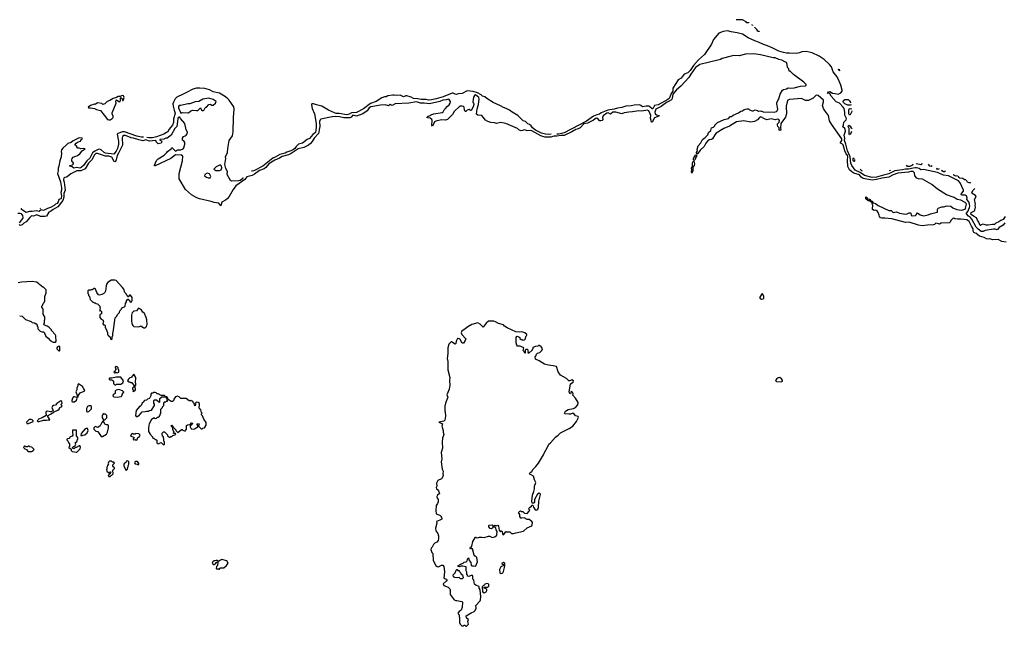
# Model space of a CAD drawing. Extents: x 1966327 to 2147849, y 395140 to 552178.
# Tile 266 of 316: x 2069745 to 2086296, y 541982 to 552178. Entities that reach past the tile are written whole.
import ezdxf

# ---------------------------------------------------------------- set-up
doc = ezdxf.new("R2010")
doc.units = 0

msp = doc.modelspace()

# ---------------------------------------------------------------- linework, layer by layer
at = {"layer": '0CON20XD'}
for points in [[(2081995, 552139), (2081995, 552124), (2081968, 552125), (2081954, 552144), (2081894, 552174), (2081792, 552175), (2081789, 552178)], [(2083419, 551301), (2083389, 551385), (2083357, 551427), (2083265, 551506), (2083181, 551565), (2083065, 551622), (2082965, 551644), (2082895, 551635), (2082855, 551620), (2082795, 551609), (2082685, 551618), (2082635, 551616), (2082584, 551624), (2082505, 551649), (2082392, 551705), (2082315, 551739), (2082249, 551759), (2082165, 551802), (2082101, 551821), (2081991, 551875), (2081895, 551935), (2081805, 551959), (2081705, 551973), (2081645, 551991), (2081569, 551981), (2081495, 551949), (2081406, 551845), (2081371, 551765), (2081256, 551594), (2081158, 551505), (2081071, 551409), (2081015, 551325), (2080975, 551287), (2080915, 551264), (2080864, 551196), (2080813, 551165), (2080777, 551105), (2080725, 551025), (2080722, 550975), (2080694, 550935), (2080674, 550876), (2080660, 550855), (2080641, 550839), (2080475, 550749), (2080417, 550733), (2080385, 550678), (2080375, 550678), (2080340, 550715), (2080322, 550725), (2080273, 550727), (2080216, 550716), (2080187, 550737), (2080165, 550745), (2080075, 550741), (2080025, 550730), (2079935, 550723), (2079865, 550701), (2079793, 550693), (2079735, 550675), (2079631, 550659), (2079519, 550611), (2079492, 550588), (2079445, 550579), (2079393, 550557), (2079275, 550473), (2078895, 550275), (2078805, 550253), (2078776, 550255)], [(2082065, 552087), (2082065, 552082), (2082055, 552090), (2082055, 552096)], [(2082177, 551985), (2082175, 551982), (2082165, 551978), (2082155, 551983), (2082135, 552015), (2082101, 552045), (2082104, 552051)], [(2081325, 550280), (2081362, 550315), (2081372, 550358), (2081405, 550370), (2081430, 550395), (2081430, 550405), (2081475, 550450), (2081585, 550502), (2081662, 550518), (2081685, 550550), (2081712, 550548), (2081740, 550575), (2081826, 550614), (2081865, 550642), (2081896, 550644), (2081925, 550668), (2081965, 550678), (2081995, 550678), (2082010, 550665), (2082055, 550647), (2082075, 550647), (2082105, 550660), (2082145, 550652), (2082165, 550642), (2082205, 550644), (2082245, 550631), (2082425, 550622), (2082465, 550633), (2082479, 550645), (2082489, 550675), (2082471, 550765), (2082473, 550785), (2082504, 550845), (2082528, 550925), (2082565, 550993), (2082585, 551004), (2082635, 551014), (2082665, 551032), (2082705, 551026), (2082765, 551031), (2082867, 551063), (2082956, 551064), (2082965, 551070), (2082965, 551088), (2082925, 551126), (2082750, 551255), (2082695, 551310), (2082680, 551315), (2082672, 551352), (2082653, 551373), (2082648, 551425), (2082635, 551460), (2082626, 551466), (2082605, 551468), (2082557, 551497), (2082508, 551508), (2082445, 551537), (2082409, 551539), (2082195, 551587), (2082085, 551602), (2081945, 551600), (2081837, 551573), (2081745, 551574), (2081705, 551566), (2081555, 551526), (2081525, 551511), (2081320, 551460), (2081177, 551425), (2081105, 551374), (2081025, 551261), (2080995, 551205), (2080860, 551060), (2080785, 551000), (2080722, 550925), (2080711, 550855), (2080700, 550830), (2080664, 550806), (2080615, 550788), (2080529, 550721), (2080440, 550675), (2080424, 550625), (2080428, 550595), (2080448, 550578), (2080496, 550566), (2080491, 550555), (2080415, 550528), (2080375, 550456), (2080365, 550455), (2080362, 550485), (2080349, 550525), (2080353, 550565), (2080345, 550595), (2080318, 550645), (2080295, 550657), (2080205, 550639), (2080155, 550647), (2080045, 550627), (2079985, 550624), (2079905, 550611), (2079865, 550597), (2079766, 550626), (2079715, 550623), (2079678, 550592), (2079635, 550613), (2079615, 550606), (2079555, 550564), (2079544, 550535), (2079545, 550495), (2079535, 550483), (2079515, 550476), (2079490, 550480), (2079465, 550515), (2079435, 550520), (2079390, 550490), (2079289, 550441), (2079227, 550425), (2079165, 550359), (2079135, 550343), (2079095, 550335), (2079025, 550295), (2078895, 550232), (2078845, 550231), (2078775, 550220), (2078725, 550222), (2078675, 550202), (2078575, 550204), (2078504, 550224), (2078355, 550311), (2078325, 550315), (2078275, 550307), (2078235, 550326), (2078175, 550312), (2078155, 550315), (2078136, 550325), (2078115, 550349), (2077915, 550434), (2077825, 550448), (2077762, 550432), (2077725, 550442), (2077665, 550448), (2077615, 550465), (2077575, 550491), (2077535, 550540), (2077515, 550569), (2077445, 550573), (2077425, 550590), (2077435, 550680), (2077457, 550755), (2077470, 550845), (2077465, 550868), (2077405, 550916), (2077388, 550905), (2077376, 550875), (2077360, 550795), (2077365, 550780), (2077375, 550780), (2077378, 550755), (2077368, 550715), (2077335, 550652), (2077325, 550650), (2077305, 550670), (2077295, 550670), (2077268, 550655), (2077246, 550634), (2077235, 550633), (2077220, 550665), (2077217, 550705), (2077205, 550718), (2077185, 550727), (2077145, 550722), (2077047, 550635), (2077022, 550585), (2076938, 550502), (2076905, 550488), (2076835, 550493), (2076738, 550472), (2076720, 550460), (2076685, 550391), (2076674, 550404), (2076676, 550485), (2076671, 550501), (2076645, 550523), (2076605, 550530), (2076590, 550535), (2076610, 550555), (2076625, 550558), (2076675, 550587), (2076705, 550597), (2076845, 550620), (2076865, 550630), (2076880, 550660), (2076905, 550684), (2076930, 550720), (2076965, 550749), (2076982, 550775), (2076984, 550805), (2076966, 550835), (2076955, 550841), (2076915, 550829), (2076855, 550826), (2076805, 550801), (2076635, 550762), (2076545, 550776), (2076485, 550777), (2076415, 550796), (2076285, 550777), (2076055, 550761), (2076005, 550738), (2075975, 550754), (2075945, 550731), (2075886, 550746), (2075808, 550742), (2075645, 550716), (2075618, 550695), (2075585, 550646), (2075513, 550597), (2075405, 550559), (2075345, 550571), (2075319, 550541), (2075295, 550530), (2075195, 550529), (2075123, 550545), (2075052, 550548), (2075000, 550545), (2074805, 550504), (2074795, 550495), (2074784, 550466), (2074789, 550385), (2074777, 550335), (2074775, 550285), (2074766, 550264), (2074695, 550184), (2074661, 550129), (2074635, 550099), (2074600, 550070), (2074521, 550031), (2074425, 550005), (2074311, 549929), (2074265, 549909), (2074155, 549880), (2074111, 549849), (2074035, 549819), (2073932, 549755), (2073885, 549696), (2073855, 549672), (2073775, 549642), (2073691, 549579), (2073655, 549560), (2073565, 549535), (2073530, 549490), (2073377, 549383), (2073331, 549325), (2073266, 549204), (2073235, 549167), (2073205, 549145), (2073142, 549108), (2073125, 549051), (2073095, 549095), (2073015, 549103), (2072964, 549124), (2072768, 549165), (2072725, 549182), (2072635, 549233), (2072533, 549323), (2072425, 549505), (2072428, 549595), (2072481, 549805), (2072485, 549886), (2072465, 549901), (2072363, 549907), (2072283, 549847), (2072025, 549720), (2072012, 549722), (2072010, 549735), (2072045, 549810), (2072072, 549838), (2072175, 549902), (2072216, 549944), (2072228, 549965), (2072293, 550007), (2072305, 550030), (2072365, 549968), (2072395, 549990), (2072455, 549988), (2072492, 550005), (2072504, 550026), (2072519, 550085), (2072520, 550115), (2072505, 550140), (2072482, 550152), (2072480, 550185), (2072500, 550215), (2072527, 550223), (2072545, 550238), (2072560, 550260), (2072563, 550285), (2072546, 550325), (2072521, 550435), (2072448, 550515), (2072437, 550537), (2072425, 550541), (2072405, 550521), (2072401, 550509), (2072388, 550381), (2072355, 550347), (2072292, 550238), (2072248, 550202), (2072224, 550186), (2072200, 550185), (2072169, 550171), (2072100, 550165), (2072100, 550155), (2072129, 550139), (2072137, 550123), (2072125, 550100), (2072075, 550092), (2072040, 550125), (2072039, 550139), (2072027, 550147), (2071925, 550137), (2071865, 550156), (2071815, 550144), (2071745, 550156), (2071656, 550185), (2071620, 550190), (2071525, 550232), (2071495, 550231), (2071473, 550215), (2071467, 550193), (2071471, 550069), (2071408, 549935), (2071382, 549895), (2071368, 549822), (2071355, 549796), (2071345, 549791), (2071334, 549794), (2071295, 549867), (2071245, 549882), (2071185, 549885), (2071121, 549909), (2071055, 549929), (2071025, 549927), (2071005, 549904), (2070959, 549821), (2070899, 549765), (2070848, 549672), (2070775, 549639), (2070705, 549635), (2070605, 549585), (2070541, 549539), (2070488, 549522), (2070483, 549485), (2070495, 549445), (2070510, 549315), (2070485, 549255), (2070489, 549195), (2070473, 549137), (2070389, 549031), (2070305, 548989), (2070265, 548956), (2070235, 548945), (2070196, 548874), (2070170, 548870), (2070095, 548869), (2070035, 548896), (2069975, 548876), (2069945, 548882), (2069913, 548855), (2069855, 548778), (2069815, 548757), (2069785, 548732), (2069755, 548721), (2069735, 548735)], [(2086307, 548763), (2086277, 548723), (2086210, 548685), (2086175, 548648), (2086144, 548656), (2086115, 548657), (2085975, 548634), (2085938, 548618), (2085905, 548615), (2085856, 548655), (2085825, 548693), (2085747, 548827), (2085726, 548855), (2085696, 548876), (2085661, 548915), (2085658, 548925), (2085684, 548956), (2085708, 549022), (2085714, 549046), (2085712, 549075), (2085698, 549118), (2085667, 549155), (2085673, 549185), (2085659, 549215), (2085635, 549230), (2085585, 549226), (2085572, 549232), (2085576, 549255), (2085608, 549295), (2085609, 549315), (2085553, 549435), (2085525, 549472), (2085355, 549555), (2085275, 549565), (2085175, 549610), (2084935, 549659), (2084895, 549657), (2084865, 549675), (2084817, 549687), (2084795, 549689), (2084761, 549681), (2084685, 549663), (2084635, 549666), (2084585, 549654), (2084454, 549636), (2084355, 549585), (2084265, 549566), (2084145, 549530), (2084075, 549526), (2083945, 549558), (2083875, 549610), (2083788, 549648), (2083730, 549725), (2083717, 549767), (2083702, 549875), (2083662, 549972), (2083634, 550085), (2083611, 550145), (2083615, 550185), (2083603, 550235), (2083624, 550305), (2083623, 550335), (2083615, 550349), (2083580, 550375), (2083595, 550411), (2083597, 550455), (2083637, 550493), (2083642, 550515), (2083613, 550575), (2083616, 550626), (2083604, 550685), (2083589, 550709), (2083525, 550774), (2083469, 550799), (2083385, 550894), (2083363, 550933), (2083345, 550941), (2083324, 550935), (2083342, 550965), (2083365, 550969), (2083405, 550943), (2083455, 550939), (2083505, 550924), (2083550, 550950), (2083569, 550975), (2083569, 550995), (2083548, 551075), (2083522, 551145), (2083485, 551215), (2083419, 551301)], [(2083517, 551344), (2083525, 551320), (2083515, 551330), (2083510, 551345), (2083514, 551349)], [(2073495, 549527), (2073488, 549505), (2073453, 549475), (2073425, 549467), (2073305, 549465), (2073289, 549475), (2073235, 549575), (2073236, 549626), (2073212, 549675), (2073196, 549745), (2073208, 549845), (2073204, 549875), (2073239, 549945), (2073242, 550015), (2073265, 550146), (2073321, 550225), (2073336, 550295), (2073339, 550535), (2073353, 550675), (2073342, 550715), (2073267, 550825), (2073245, 550850), (2073205, 550880), (2073101, 550941), (2072995, 550968), (2072935, 550998), (2072859, 551019), (2072775, 551028), (2072715, 551026), (2072655, 551009), (2072547, 550953), (2072495, 550924), (2072384, 550875), (2072361, 550849), (2072330, 550790), (2072322, 550765), (2072323, 550723), (2072340, 550655), (2072360, 550605), (2072332, 550508), (2072331, 550449), (2072311, 550405), (2072254, 550335), (2072234, 550295), (2072215, 550279), (2072168, 550252), (2072045, 550209), (2071975, 550192), (2071915, 550190), (2071885, 550195)], [(2078680, 550254), (2078635, 550246), (2078582, 550252), (2078515, 550270), (2078415, 550322), (2078363, 550363), (2078340, 550395), (2078315, 550418), (2078285, 550430), (2078245, 550465), (2078209, 550479), (2078116, 550566), (2078025, 550623), (2077978, 550658), (2077925, 550687), (2077875, 550700), (2077828, 550728), (2077705, 550785), (2077596, 550855), (2077565, 550881), (2077525, 550895), (2077503, 550915), (2077440, 550950), (2077365, 550973), (2077268, 550982), (2077185, 550939), (2077115, 550931), (2077085, 550922), (2077065, 550925), (2077032, 550942), (2077015, 550943), (2076861, 550879), (2076745, 550845), (2076665, 550829), (2076615, 550824), (2076575, 550835), (2076537, 550837), (2076495, 550836), (2076435, 550850), (2076365, 550855), (2076325, 550877), (2076255, 550898), (2076235, 550898), (2076195, 550882), (2076139, 550909), (2076075, 550901), (2076042, 550912), (2076015, 550912), (2075935, 550897), (2075905, 550881), (2075875, 550883), (2075833, 550867), (2075736, 550804), (2075642, 550768), (2075525, 550677), (2075405, 550620), (2075325, 550610), (2075285, 550588), (2075245, 550581), (2075115, 550602), (2075065, 550603), (2075035, 550612), (2074935, 550655), (2074825, 550726), (2074735, 550745), (2074685, 550765), (2074655, 550764), (2074650, 550745), (2074659, 550685), (2074702, 550595), (2074730, 550435), (2074730, 550365), (2074718, 550282), (2074674, 550246), (2074615, 550179), (2074575, 550163), (2074499, 550101), (2074431, 550085), (2074393, 550047), (2074372, 550015), (2074345, 549994), (2074305, 549971), (2074237, 549953), (2074208, 549935), (2074141, 549919), (2074117, 549913), (2074042, 549868), (2074000, 549850), (2073831, 549715), (2073681, 549635), (2073655, 549632), (2073644, 549633)], [(2071245, 550492), (2071265, 550494), (2071302, 550515), (2071315, 550535), (2071316, 550555), (2071300, 550595), (2071302, 550615), (2071369, 550775), (2071361, 550805), (2071365, 550828), (2071375, 550833), (2071410, 550801), (2071431, 550799), (2071442, 550818), (2071440, 550865), (2071445, 550868), (2071466, 550845), (2071475, 550822), (2071485, 550818), (2071499, 550869), (2071498, 550888), (2071489, 550899), (2071465, 550906), (2071434, 550886), (2071403, 550885), (2071371, 550869), (2071315, 550855), (2071259, 550821), (2071215, 550805), (2071175, 550766), (2071145, 550750), (2071125, 550768), (2071055, 550780), (2071016, 550754), (2070995, 550756), (2070935, 550737), (2070898, 550705), (2070900, 550695), (2070934, 550696), (2071005, 550685), (2071035, 550666), (2071101, 550651), (2071167, 550575), (2071223, 550503), (2071245, 550492)], [(2072455, 550608), (2072485, 550618), (2072585, 550612), (2072620, 550645), (2072653, 550657), (2072715, 550650), (2072737, 550653), (2072785, 550698), (2072798, 550675), (2072800, 550655), (2072815, 550650), (2072837, 550653), (2072848, 550662), (2072860, 550695), (2072875, 550710), (2072885, 550710), (2072925, 550750), (2072948, 550758), (2072973, 550743), (2072995, 550740), (2073036, 550774), (2073050, 550805), (2072995, 550839), (2072925, 550858), (2072825, 550840), (2072755, 550804), (2072695, 550800), (2072605, 550766), (2072574, 550766), (2072455, 550737), (2072425, 550738), (2072412, 550718), (2072413, 550695), (2072455, 550608)], [(2086325, 548439), (2086255, 548451), (2086195, 548483), (2086105, 548480), (2086055, 548494), (2086025, 548489), (2085995, 548494), (2085955, 548518), (2085879, 548539), (2085849, 548559), (2085835, 548586), (2085805, 548591), (2085783, 548603), (2085774, 548624), (2085770, 548665), (2085745, 548708), (2085704, 548785), (2085665, 548813), (2085564, 548826), (2085507, 548827), (2085465, 548833), (2085445, 548842), (2085432, 548838), (2085398, 548805), (2085387, 548773), (2085375, 548762), (2085235, 548757), (2085205, 548740), (2085189, 548749), (2085145, 548756), (2085122, 548735), (2085105, 548729), (2085005, 548726), (2084915, 548714), (2084853, 548723), (2084696, 548776), (2084635, 548767), (2084405, 548828), (2084285, 548844), (2084235, 548840), (2084215, 548848), (2084195, 548870), (2084192, 548895), (2084178, 548935), (2084158, 548965), (2084135, 548978), (2084107, 548973), (2084080, 548985), (2084078, 549005), (2084088, 549055), (2084068, 549108), (2084055, 549110), (2084032, 549132), (2084010, 549135), (2083970, 549165), (2083970, 549195), (2083975, 549198), (2083990, 549185), (2083990, 549175), (2084002, 549162), (2084017, 549167), (2084035, 549158), (2084052, 549132), (2084070, 549125), (2084092, 549102), (2084128, 549088), (2084175, 549052), (2084355, 548970), (2084395, 548968), (2084428, 548938), (2084485, 548948), (2084535, 548928), (2084635, 548907), (2084665, 548914), (2084695, 548931), (2084713, 548933), (2084724, 548924), (2084729, 548895), (2084745, 548881), (2084801, 548889), (2084815, 548898), (2084835, 548930), (2084879, 548899), (2084935, 548882), (2085015, 548900), (2085055, 548917), (2085165, 548940), (2085170, 548945), (2085173, 548987), (2085185, 549010), (2085245, 549030), (2085275, 549031), (2085335, 549049), (2085395, 549042), (2085433, 549013), (2085495, 548989), (2085575, 548976), (2085635, 548995), (2085645, 549008), (2085660, 549075), (2085655, 549090), (2085639, 549105), (2085567, 549145), (2085505, 549158), (2085455, 549189), (2085325, 549234), (2085170, 549330), (2085075, 549408), (2084919, 549499), (2084855, 549504), (2084825, 549516), (2084791, 549555), (2084784, 549605), (2084763, 549625), (2084725, 549628), (2084683, 549617), (2084505, 549600), (2084425, 549570), (2084355, 549530), (2084245, 549516), (2084145, 549489), (2084075, 549479), (2083925, 549508), (2083891, 549531), (2083861, 549571), (2083769, 549599), (2083731, 549621), (2083696, 549656), (2083668, 549708), (2083658, 549815), (2083664, 549875), (2083661, 549895), (2083633, 549933), (2083614, 549975), (2083585, 550074), (2083575, 550087), (2083543, 550105), (2083540, 550115), (2083565, 550149), (2083565, 550175), (2083390, 550420), (2083359, 550479), (2083341, 550565), (2083272, 550655), (2083256, 550685), (2083242, 550735), (2083259, 550795), (2083254, 550825), (2083165, 550901), (2083135, 550911), (2083082, 550858), (2083003, 550817), (2082955, 550820), (2082885, 550854), (2082685, 550838), (2082659, 550825), (2082645, 550798), (2082629, 550725), (2082634, 550595), (2082615, 550539), (2082538, 550432), (2082532, 550355), (2082539, 550335), (2082530, 550315), (2082512, 550322), (2082512, 550362), (2082490, 550385), (2082482, 550405), (2082483, 550427), (2082512, 550458), (2082516, 550485), (2082505, 550501), (2082485, 550506), (2082445, 550497), (2082375, 550510), (2082305, 550492), (2082264, 550514), (2082205, 550544), (2082183, 550535), (2082145, 550496), (2082095, 550468), (2082065, 550459), (2082034, 550456), (2081915, 550476), (2081795, 550459), (2081675, 550391), (2081580, 550350), (2081452, 550269), (2081428, 550242), (2081390, 550175), (2081375, 550164), (2081335, 550158), (2081304, 550136), (2081281, 550105), (2081250, 550045), (2081184, 549986), (2081142, 549928), (2081125, 549918), (2081119, 549945), (2081138, 549975), (2081134, 549995), (2081151, 550059), (2081195, 550110), (2081220, 550165), (2081265, 550198), (2081310, 550245), (2081325, 550280)], [(2083721, 550747), (2083705, 550744), (2083666, 550744), (2083615, 550763), (2083595, 550785), (2083588, 550805), (2083591, 550819), (2083615, 550834), (2083659, 550839), (2083672, 550835), (2083692, 550815), (2083708, 550785), (2083716, 550779)], [(2083733, 550644), (2083728, 550625), (2083705, 550580), (2083695, 550573), (2083682, 550595), (2083683, 550665), (2083695, 550684), (2083705, 550686), (2083732, 550677)], [(2083734, 550292), (2083719, 550285), (2083711, 550255), (2083695, 550244), (2083687, 550257), (2083690, 550350), (2083672, 550385), (2083675, 550402), (2083685, 550407), (2083707, 550387), (2083721, 550361), (2083736, 550349)], [(2071827, 550202), (2071792, 550202), (2071715, 550218), (2071505, 550291), (2071475, 550295), (2071394, 550266), (2071381, 550255), (2071407, 550135), (2071407, 550087), (2071389, 550015), (2071365, 549968), (2071330, 549920), (2071185, 549936), (2071164, 549945), (2071115, 549989), (2071085, 550000), (2071063, 549997), (2071010, 549970), (2070971, 549939), (2070925, 549851), (2070872, 549808), (2070816, 549725), (2070780, 549695), (2070755, 549685), (2070705, 549694), (2070654, 549684), (2070625, 549704), (2070590, 549715), (2070590, 549725), (2070630, 549740), (2070650, 549755), (2070649, 549765), (2070620, 549805), (2070619, 549825), (2070627, 549845), (2070645, 549866), (2070689, 549885), (2070715, 549895), (2070758, 549925), (2070794, 549976), (2070848, 550005), (2070821, 550011), (2070775, 550010), (2070745, 550019), (2070725, 550017), (2070714, 550024), (2070702, 550052), (2070670, 550075), (2070696, 550105), (2070727, 550123), (2070765, 550135), (2070777, 550163), (2070802, 550175), (2070795, 550188), (2070745, 550192), (2070645, 550143), (2070608, 550112), (2070552, 550098), (2070529, 550071), (2070469, 550021), (2070448, 549992), (2070441, 549965), (2070448, 549935), (2070445, 549875), (2070421, 549805), (2070405, 549718), (2070390, 549685), (2070391, 549635), (2070382, 549595), (2070429, 549455), (2070448, 549352), (2070449, 549315), (2070436, 549275), (2070448, 549215), (2070442, 549175), (2070435, 549166), (2070401, 549155), (2070392, 549115), (2070375, 549091), (2070345, 549078), (2070322, 549055), (2070265, 549019), (2070213, 549007), (2070145, 548972), (2070105, 548982), (2070075, 548954), (2070025, 548963), (2069952, 548952), (2069908, 548952), (2069855, 548938), (2069790, 548975), (2069778, 548985), (2069778, 549002), (2069780, 549005)], [(2081085, 549813), (2081074, 549824), (2081074, 549846), (2081105, 549898), (2081118, 549908), (2081125, 549890), (2081108, 549865), (2081101, 549829), (2081085, 549813)], [(2083778, 549830), (2083775, 549802), (2083765, 549796), (2083755, 549807), (2083755, 549852), (2083765, 549854), (2083773, 549842)], [(2073105, 549641), (2073129, 549655), (2073144, 549686), (2073135, 549718), (2073115, 549736), (2073050, 549705), (2073010, 549665), (2073040, 549645), (2073105, 549641)], [(2081045, 549600), (2081039, 549625), (2081043, 549655), (2081038, 549685), (2081052, 549708), (2081055, 549770), (2081065, 549792), (2081075, 549800), (2081087, 549755), (2081080, 549725), (2081062, 549698), (2081061, 549635), (2081045, 549600)], [(2083911, 549631), (2083902, 549635), (2083873, 549665), (2083875, 549666)], [(2084383, 549651), (2084375, 549645), (2084358, 549640)], [(2084758, 549750), (2084755, 549735), (2084705, 549713), (2084675, 549709), (2084660, 549715), (2084652, 549733)], [(2084910, 549761), (2084904, 549745), (2084895, 549739), (2084819, 549755), (2084816, 549760)], [(2085079, 549728), (2085080, 549725), (2085065, 549711), (2085045, 549717), (2085019, 549748)], [(2085194, 549679), (2085195, 549664), (2085175, 549661), (2085161, 549675), (2085166, 549690)], [(2085299, 549637), (2085295, 549623), (2085275, 549618), (2085248, 549635), (2085252, 549656)], [(2072935, 549518), (2072945, 549522), (2072955, 549530), (2072957, 549545), (2072935, 549588), (2072895, 549599), (2072858, 549575), (2072852, 549555), (2072885, 549533), (2072915, 549520), (2072935, 549518)], [(2085507, 549553), (2085485, 549550), (2085455, 549561), (2085445, 549579)], [(2085648, 549486), (2085625, 549485), (2085599, 549509), (2085550, 549515), (2085535, 549525), (2085520, 549547)], [(2085733, 549440), (2085725, 549434), (2085707, 549433), (2085675, 549445), (2085660, 549480)], [(2086310, 548868), (2086275, 548820), (2086235, 548804), (2086205, 548781), (2086155, 548756), (2086132, 548738), (2086095, 548737), (2086025, 548724), (2085995, 548722), (2085935, 548739), (2085908, 548732), (2085895, 548717), (2085888, 548718), (2085870, 548775), (2085845, 548806), (2085828, 548845), (2085775, 548873), (2085736, 548905), (2085734, 548925), (2085741, 548935), (2085795, 548965), (2085802, 548975), (2085809, 549025), (2085804, 549055), (2085812, 549075), (2085792, 549155), (2085821, 549205), (2085820, 549206), (2085811, 549221), (2085755, 549254), (2085750, 549265), (2085765, 549306), (2085799, 549343)], [(2070091, 549011), (2070095, 549002), (2070097, 549011)], [(2069741, 548765), (2069800, 548835), (2069806, 548855), (2069798, 548885), (2069775, 548912), (2069755, 548921), (2069715, 548921)], [(2085870, 548916), (2085870, 548915)], [(2070345, 546760), (2070360, 546775), (2070360, 546805), (2070350, 546825), (2070350, 546865), (2070340, 546885), (2070280, 546955), (2070280, 546965), (2070240, 547005), (2070207, 547027), (2070162, 547042), (2070150, 547055), (2070150, 547065), (2070160, 547075), (2070160, 547125), (2070170, 547135), (2070170, 547185), (2070150, 547205), (2070150, 547215), (2070140, 547225), (2070140, 547315), (2070120, 547345), (2070120, 547365), (2070130, 547375), (2070140, 547405), (2070157, 547423), (2070170, 547455), (2070170, 547525), (2070192, 547585), (2070190, 547635), (2070145, 547680), (2070135, 547680), (2070077, 547727), (2070055, 547752), (2070026, 547766), (2069955, 547775), (2069773, 547767), (2069720, 547755)], [(2071285, 546800), (2071300, 546815), (2071300, 546855), (2071308, 546865), (2071310, 546915), (2071318, 546925), (2071352, 547165), (2071377, 547193), (2071390, 547225), (2071420, 547255), (2071430, 547285), (2071450, 547305), (2071455, 547320), (2071475, 547340), (2071505, 547350), (2071520, 547365), (2071522, 547405), (2071540, 547435), (2071540, 547455), (2071562, 547478), (2071568, 547478), (2071585, 547460), (2071605, 547430), (2071626, 547434), (2071637, 547457), (2071635, 547510), (2071605, 547550), (2071593, 547547), (2071568, 547522), (2071562, 547522), (2071560, 547535), (2071540, 547555), (2071540, 547565), (2071512, 547595), (2071496, 547646), (2071475, 547678), (2071365, 547793), (2071345, 547801), (2071285, 547799), (2071228, 547762), (2071206, 547734), (2071197, 547705), (2071186, 547614), (2071175, 547590), (2071160, 547575), (2071125, 547558), (2071085, 547550), (2071070, 547555), (2071040, 547595), (2071018, 547648), (2071005, 547660), (2070995, 547660), (2070965, 547640), (2070945, 547640), (2070935, 547630), (2070905, 547630), (2070892, 547618), (2070890, 547575), (2070900, 547565), (2070902, 547542), (2070920, 547525), (2070930, 547475), (2070972, 547432), (2070985, 547430), (2070995, 547420), (2071015, 547420), (2071025, 547410), (2071055, 547400), (2071090, 547365), (2071090, 547345), (2071100, 547335), (2071100, 547325), (2071090, 547315), (2071090, 547285), (2071095, 547280), (2071105, 547290), (2071120, 547275), (2071120, 547235), (2071102, 547228), (2071090, 547215), (2071090, 547175), (2071112, 547142), (2071148, 547128), (2071150, 547115), (2071160, 547105), (2071150, 547095), (2071140, 547065), (2071155, 547050), (2071168, 547048), (2071180, 547035), (2071180, 547005), (2071210, 546955), (2071210, 546935), (2071220, 546925), (2071220, 546885), (2071230, 546875), (2071232, 546862), (2071248, 546858), (2071268, 546838), (2071270, 546815), (2071285, 546800)], [(2082215, 547480), (2082245, 547484), (2082254, 547496), (2082255, 547525), (2082237, 547565), (2082225, 547573), (2082186, 547515), (2082186, 547496), (2082215, 547480)], [(2071855, 547000), (2071878, 547022), (2071880, 547045), (2071888, 547055), (2071882, 547135), (2071872, 547175), (2071845, 547240), (2071814, 547264), (2071785, 547308), (2071743, 547327), (2071707, 547283), (2071665, 547280), (2071645, 547260), (2071633, 547257), (2071627, 547213), (2071626, 547105), (2071636, 547055), (2071645, 547038), (2071665, 547022), (2071745, 547018), (2071785, 547030), (2071802, 547012), (2071815, 547010), (2071825, 547000), (2071855, 547000)], [(2069745, 547200), (2069787, 547197), (2069845, 547140), (2069937, 547107), (2069955, 547090), (2069995, 547080), (2070020, 547065), (2070040, 547045), (2070040, 547025), (2070050, 547015), (2070052, 546982), (2070090, 546945), (2070115, 546930), (2070145, 546930), (2070160, 546915), (2070160, 546895), (2070178, 546878), (2070180, 546865), (2070226, 546826), (2070260, 546785), (2070305, 546760), (2070345, 546760)], [(2077242, 541982), (2077255, 541982), (2077287, 542015), (2077280, 542065), (2077290, 542095), (2077260, 542115), (2077260, 542125), (2077250, 542135), (2077250, 542155), (2077335, 542208), (2077385, 542228), (2077404, 542246), (2077416, 542286), (2077416, 542306), (2077408, 542325), (2077485, 542412), (2077489, 542425), (2077496, 542475), (2077488, 542595), (2077468, 542625), (2077470, 542645), (2077456, 542656), (2077416, 542666), (2077392, 542692), (2077378, 542755), (2077363, 542775), (2077362, 542825), (2077356, 542836), (2077335, 542838), (2077295, 542820), (2077272, 542822), (2077270, 542845), (2077262, 542855), (2077262, 542892), (2077252, 542915), (2077249, 542979), (2077195, 542992), (2077165, 542992), (2077135, 542980), (2077110, 542985), (2077120, 543005), (2077155, 543028), (2077200, 543045), (2077215, 543060), (2077250, 543065), (2077268, 543082), (2077270, 543105), (2077285, 543130), (2077297, 543117), (2077300, 543085), (2077328, 543055), (2077332, 543012), (2077345, 543000), (2077375, 543000), (2077405, 542990), (2077415, 543000), (2077438, 543065), (2077427, 543137), (2077408, 543158), (2077395, 543160), (2077385, 543180), (2077355, 543282), (2077345, 543292), (2077325, 543280), (2077318, 543295), (2077325, 543310), (2077335, 543310), (2077345, 543330), (2077361, 543409), (2077378, 543435), (2077405, 543480), (2077415, 543480), (2077425, 543470), (2077455, 543473), (2077475, 543482), (2077515, 543482), (2077555, 543473), (2077625, 543498), (2077645, 543498), (2077685, 543474), (2077747, 543493), (2077768, 543515), (2077769, 543575), (2077753, 543605), (2077748, 543638), (2077735, 543640), (2077718, 543655), (2077722, 543675), (2077735, 543680), (2077755, 543668), (2077785, 543682), (2077796, 543665), (2077802, 543595), (2077825, 543570), (2077845, 543588), (2077855, 543578), (2077858, 543535), (2077865, 543522), (2077875, 543520), (2077898, 543545), (2077915, 543578), (2077925, 543570), (2077985, 543572), (2078014, 543544), (2078045, 543539), (2078086, 543554), (2078215, 543582), (2078275, 543638), (2078355, 543673), (2078362, 543685), (2078366, 543725), (2078353, 543745), (2078307, 543777), (2078275, 543779), (2078225, 543803), (2078185, 543797), (2078170, 543800), (2078150, 543825), (2078152, 543862), (2078130, 543895), (2078152, 543918), (2078165, 543920), (2078175, 543910), (2078205, 543910), (2078233, 543883), (2078275, 543880), (2078310, 543915), (2078310, 543925), (2078320, 543935), (2078300, 543955), (2078310, 543965), (2078312, 543978), (2078328, 543982), (2078348, 544002), (2078355, 544020), (2078365, 544020), (2078378, 544008), (2078380, 543985), (2078411, 543941), (2078425, 543932), (2078435, 543938), (2078455, 543952), (2078465, 543980), (2078474, 544085), (2078498, 544198), (2078495, 544208), (2078475, 544222), (2078448, 544205), (2078398, 544115), (2078398, 544075), (2078390, 544055), (2078385, 544050), (2078362, 544052), (2078352, 544085), (2078364, 544185), (2078386, 544245), (2078398, 544295), (2078400, 544335), (2078421, 544401), (2078396, 544445), (2078381, 544505), (2078345, 544530), (2078320, 544535), (2078312, 544545), (2078324, 544566), (2078354, 544586), (2078378, 544625), (2078421, 544665), (2078465, 544722), (2078548, 544862), (2078565, 544905), (2078618, 544992), (2078637, 545043), (2078665, 545064), (2078750, 545160), (2078799, 545195), (2078835, 545232), (2078983, 545307), (2079043, 545345), (2079104, 545426), (2079132, 545478), (2079136, 545495), (2079130, 545510), (2079089, 545519), (2079058, 545558), (2079045, 545563), (2079005, 545549), (2078975, 545546), (2078913, 545553), (2078902, 545565), (2078921, 545599), (2078964, 545626), (2079055, 545644), (2079085, 545660), (2079125, 545702), (2079131, 545745), (2079087, 545817), (2079042, 545865), (2079047, 545895), (2079035, 545918), (2079015, 545930), (2079005, 545890), (2078992, 545895), (2078984, 545915), (2079003, 546057), (2079048, 546085), (2079052, 546105), (2079025, 546122), (2078995, 546110), (2078975, 546110), (2078938, 546145), (2078837, 546205), (2078795, 546260), (2078766, 546346), (2078712, 546362), (2078635, 546370), (2078565, 546386), (2078475, 546442), (2078415, 546470), (2078410, 546515), (2078420, 546525), (2078430, 546555), (2078448, 546572), (2078490, 546585), (2078519, 546611), (2078532, 546635), (2078530, 546655), (2078505, 546690), (2078495, 546690), (2078485, 546700), (2078465, 546700), (2078455, 546690), (2078413, 546687), (2078372, 546668), (2078370, 546645), (2078360, 546635), (2078358, 546622), (2078305, 546570), (2078290, 546575), (2078290, 546585), (2078300, 546595), (2078293, 546603), (2078290, 546625), (2078277, 546637), (2078253, 546637), (2078240, 546625), (2078240, 546575), (2078235, 546570), (2078218, 546608), (2078210, 546615), (2078220, 546665), (2078155, 546690), (2078113, 546693), (2078100, 546705), (2078088, 546745), (2078092, 546835), (2078100, 546855), (2078105, 546860), (2078138, 546848), (2078150, 546835), (2078152, 546822), (2078175, 546800), (2078195, 546800), (2078205, 546792), (2078232, 546798), (2078242, 546808), (2078258, 546862), (2078270, 546875), (2078270, 546885), (2078235, 546912), (2078183, 546933), (2078145, 546928), (2078083, 546933), (2077939, 546999), (2077895, 547028), (2077875, 547048), (2077793, 547073), (2077745, 547102), (2077715, 547112), (2077625, 547109), (2077585, 547076), (2077535, 547012), (2077485, 547061), (2077445, 547081), (2077345, 547055), (2077276, 547015), (2077235, 546981), (2077176, 546945), (2077166, 546915), (2077175, 546887), (2077244, 546815), (2077235, 546788), (2077205, 546741), (2077185, 546742), (2077148, 546805), (2077135, 546816), (2077115, 546821), (2077103, 546817), (2077080, 546775), (2077075, 546738), (2077065, 546726), (2077005, 546764), (2076996, 546764), (2076961, 546725), (2076940, 546665), (2076944, 546565), (2076930, 546485), (2076940, 546435), (2076940, 546295), (2076977, 546165), (2076969, 546105), (2076976, 546035), (2076966, 545965), (2076943, 545913), (2076924, 545875), (2076944, 545835), (2076904, 545735), (2076893, 545683), (2076890, 545605), (2076898, 545585), (2076900, 545515), (2076892, 545445), (2076875, 545428), (2076790, 545415), (2076850, 545385), (2076842, 545345), (2076862, 545272), (2076862, 545245), (2076877, 545205), (2076852, 545145), (2076844, 545075), (2076850, 544975), (2076832, 544905), (2076840, 544795), (2076829, 544745), (2076847, 544625), (2076862, 544592), (2076858, 544545), (2076862, 544515), (2076846, 544474), (2076835, 544462), (2076772, 544435), (2076752, 544385), (2076758, 544335), (2076748, 544315), (2076752, 544295), (2076776, 544276), (2076787, 544257), (2076800, 544215), (2076770, 544185), (2076758, 544162), (2076760, 544135), (2076777, 544127), (2076780, 544075), (2076770, 544045), (2076748, 544012), (2076739, 543925), (2076748, 543878), (2076758, 543868), (2076805, 543852), (2076830, 543825), (2076830, 543815), (2076840, 543805), (2076840, 543785), (2076810, 543765), (2076752, 543745), (2076757, 543715), (2076737, 543633), (2076742, 543585), (2076771, 543541), (2076783, 543505), (2076786, 543456), (2076779, 543425), (2076755, 543398), (2076730, 543385), (2076701, 543359), (2076677, 543313), (2076660, 543295), (2076658, 543275), (2076674, 543224), (2076687, 543205), (2076695, 543090), (2076742, 543002), (2076760, 542985), (2076785, 542983), (2076835, 543007), (2076855, 543010), (2076872, 542985), (2076882, 542945), (2076883, 542895), (2076873, 542793), (2076883, 542783), (2076920, 542775), (2076932, 542765), (2076915, 542740), (2076863, 542697), (2076872, 542665), (2076945, 542640), (2076975, 542610), (2076980, 542595), (2076980, 542515), (2077047, 542427), (2077074, 542414), (2077095, 542418), (2077175, 542400), (2077187, 542387), (2077180, 542295), (2077168, 542255), (2077132, 542228), (2077112, 542205), (2077115, 542190), (2077130, 542175), (2077133, 542143), (2077140, 542135), (2077140, 542045), (2077148, 542018), (2077175, 541990), (2077205, 541990), (2077215, 542000), (2077225, 542000), (2077242, 541982)], [(2070415, 546610), (2070420, 546615), (2070420, 546685), (2070405, 546690), (2070395, 546680), (2070382, 546678), (2070370, 546665), (2070370, 546645), (2070402, 546612), (2070415, 546610)], [(2071385, 546242), (2071410, 546255), (2071410, 546295), (2071400, 546305), (2071398, 546328), (2071380, 546345), (2071365, 546348), (2071350, 546335), (2071350, 546325), (2071360, 546315), (2071360, 546295), (2071350, 546285), (2071348, 546272), (2071330, 546255), (2071345, 546242), (2071355, 546250), (2071375, 546250), (2071385, 546242)], [(2071355, 546042), (2071375, 546052), (2071445, 546053), (2071480, 546075), (2071490, 546105), (2071445, 546170), (2071365, 546172), (2071295, 546150), (2071255, 546150), (2071250, 546145), (2071250, 546135), (2071260, 546125), (2071295, 546122), (2071313, 546113), (2071322, 546102), (2071322, 546062), (2071343, 546043), (2071355, 546042)], [(2071685, 546020), (2071700, 546035), (2071700, 546065), (2071690, 546075), (2071698, 546165), (2071665, 546220), (2071618, 546162), (2071595, 546160), (2071572, 546138), (2071560, 546105), (2071575, 546090), (2071595, 546090), (2071605, 546080), (2071628, 546078), (2071672, 546022), (2071685, 546020)], [(2070725, 545830), (2070730, 545855), (2070764, 545906), (2070828, 545932), (2070838, 545945), (2070826, 545976), (2070801, 546011), (2070735, 546058), (2070723, 546047), (2070723, 546025), (2070707, 545985), (2070708, 545955), (2070688, 545925), (2070712, 545865), (2070712, 545842), (2070725, 545830)], [(2082545, 546093), (2082565, 546100), (2082567, 546117), (2082553, 546143), (2082525, 546162), (2082494, 546156), (2082465, 546138), (2082450, 546115), (2082464, 546094), (2082545, 546093)], [(2070665, 545754), (2070700, 545785), (2070710, 545815), (2070708, 545828), (2070665, 545841), (2070652, 545838), (2070631, 545819), (2070619, 545775), (2070622, 545762), (2070634, 545754), (2070665, 545754)], [(2071385, 545834), (2071453, 545845), (2071463, 545855), (2071480, 545905), (2071498, 545912), (2071498, 545918), (2071472, 545942), (2071412, 545962), (2071365, 545950), (2071350, 545935), (2071350, 545895), (2071318, 545872), (2071311, 545855), (2071327, 545837), (2071385, 545834)], [(2071655, 545920), (2071662, 545938), (2071678, 545942), (2071690, 545955), (2071690, 545985), (2071675, 546000), (2071655, 546000), (2071640, 545985), (2071640, 545965), (2071650, 545955), (2071650, 545925), (2071655, 545920)], [(2071725, 545510), (2071735, 545520), (2071745, 545520), (2071803, 545587), (2071855, 545590), (2071875, 545600), (2071915, 545600), (2071925, 545610), (2071960, 545615), (2072010, 545695), (2072010, 545715), (2072000, 545735), (2072000, 545775), (2072012, 545788), (2072045, 545790), (2072082, 545752), (2072095, 545750), (2072100, 545755), (2072102, 545808), (2072135, 545840), (2072185, 545840), (2072188, 545848), (2072175, 545860), (2072125, 545860), (2072075, 545890), (2072055, 545890), (2072040, 545905), (2072022, 545912), (2071998, 545912), (2071985, 545900), (2071962, 545898), (2071950, 545885), (2071952, 545858), (2071935, 545820), (2071922, 545808), (2071895, 545800), (2071875, 545780), (2071842, 545778), (2071830, 545765), (2071830, 545755), (2071805, 545730), (2071788, 545692), (2071775, 545680), (2071765, 545680), (2071703, 545607), (2071692, 545525), (2071705, 545510), (2071725, 545510)], [(2072165, 545030), (2072180, 545045), (2072180, 545085), (2072170, 545095), (2072170, 545135), (2072160, 545145), (2072160, 545165), (2072148, 545178), (2072140, 545215), (2072142, 545228), (2072162, 545248), (2072178, 545248), (2072228, 545198), (2072230, 545185), (2072265, 545160), (2072275, 545160), (2072285, 545170), (2072305, 545170), (2072322, 545188), (2072370, 545205), (2072365, 545220), (2072335, 545220), (2072330, 545225), (2072330, 545235), (2072340, 545245), (2072320, 545285), (2072320, 545315), (2072290, 545345), (2072305, 545360), (2072318, 545348), (2072322, 545332), (2072370, 545285), (2072370, 545275), (2072405, 545240), (2072465, 545290), (2072475, 545290), (2072485, 545280), (2072528, 545262), (2072530, 545275), (2072550, 545295), (2072550, 545355), (2072565, 545370), (2072608, 545372), (2072635, 545400), (2072645, 545400), (2072650, 545385), (2072612, 545348), (2072612, 545335), (2072622, 545312), (2072636, 545296), (2072685, 545299), (2072740, 545335), (2072740, 545355), (2072730, 545375), (2072735, 545390), (2072760, 545385), (2072750, 545345), (2072795, 545300), (2072815, 545300), (2072825, 545310), (2072850, 545315), (2072880, 545365), (2072877, 545407), (2072840, 545465), (2072818, 545518), (2072800, 545535), (2072800, 545555), (2072810, 545565), (2072800, 545575), (2072788, 545618), (2072770, 545635), (2072770, 545645), (2072760, 545655), (2072760, 545675), (2072768, 545685), (2072768, 545725), (2072746, 545746), (2072713, 545747), (2072692, 545728), (2072700, 545715), (2072695, 545690), (2072682, 545702), (2072680, 545725), (2072660, 545745), (2072660, 545755), (2072648, 545768), (2072635, 545770), (2072625, 545780), (2072615, 545770), (2072595, 545770), (2072545, 545812), (2072455, 545808), (2072426, 545836), (2072395, 545848), (2072364, 545836), (2072338, 545802), (2072337, 545783), (2072315, 545760), (2072292, 545762), (2072242, 545792), (2072230, 545825), (2072218, 545838), (2072202, 545838), (2072200, 545825), (2072218, 545808), (2072220, 545785), (2072230, 545775), (2072218, 545762), (2072205, 545760), (2072195, 545750), (2072175, 545750), (2072160, 545735), (2072160, 545685), (2072140, 545665), (2072138, 545652), (2072110, 545625), (2072110, 545555), (2072100, 545545), (2072100, 545525), (2072090, 545515), (2072088, 545502), (2072075, 545490), (2072055, 545490), (2072037, 545473), (2072025, 545470), (2072008, 545488), (2072002, 545488), (2071988, 545472), (2071962, 545455), (2071923, 545387), (2071918, 545365), (2071910, 545305), (2071912, 545255), (2071930, 545225), (2071930, 545215), (2071978, 545168), (2071980, 545155), (2071992, 545142), (2072008, 545138), (2072022, 545122), (2072035, 545120), (2072048, 545108), (2072050, 545065), (2072062, 545052), (2072085, 545050), (2072095, 545060), (2072125, 545070), (2072165, 545030)], [(2070055, 545422), (2070075, 545423), (2070145, 545447), (2070194, 545446), (2070225, 545452), (2070250, 545445), (2070248, 545465), (2070213, 545517), (2070265, 545550), (2070278, 545552), (2070292, 545568), (2070308, 545572), (2070322, 545588), (2070387, 545613), (2070408, 545632), (2070422, 545658), (2070449, 545671), (2070458, 545685), (2070442, 545702), (2070440, 545715), (2070460, 545735), (2070455, 545760), (2070435, 545772), (2070368, 545725), (2070345, 545698), (2070315, 545692), (2070295, 545682), (2070284, 545654), (2070308, 545615), (2070295, 545600), (2070265, 545588), (2070215, 545596), (2070190, 545590), (2070183, 545575), (2070190, 545525), (2070125, 545486), (2070060, 545465), (2070057, 545453), (2070040, 545435), (2070055, 545422)], [(2070885, 545587), (2070905, 545593), (2070953, 545635), (2070952, 545675), (2070937, 545687), (2070905, 545688), (2070885, 545678), (2070868, 545645), (2070869, 545599), (2070885, 545587)], [(2071152, 545452), (2071175, 545452), (2071212, 545488), (2071210, 545525), (2071188, 545548), (2071165, 545550), (2071155, 545560), (2071142, 545548), (2071140, 545535), (2071130, 545525), (2071130, 545485), (2071152, 545452)], [(2069885, 545388), (2069895, 545392), (2069970, 545425), (2069970, 545435), (2069955, 545450), (2069937, 545457), (2069905, 545460), (2069860, 545415), (2069865, 545390), (2069885, 545388)], [(2071135, 545173), (2071205, 545210), (2071222, 545245), (2071240, 545315), (2071240, 545355), (2071225, 545370), (2071205, 545370), (2071175, 545382), (2071155, 545430), (2071145, 545430), (2071125, 545410), (2071096, 545354), (2071058, 545322), (2071015, 545340), (2070990, 545315), (2070990, 545295), (2071025, 545260), (2071058, 545258), (2071114, 545174), (2071135, 545173)], [(2070695, 544907), (2070705, 544910), (2070763, 544965), (2070769, 544999), (2070756, 545016), (2070744, 545016), (2070695, 544988), (2070683, 544987), (2070657, 544963), (2070630, 544975), (2070630, 544985), (2070650, 545005), (2070665, 545008), (2070682, 545025), (2070688, 545045), (2070680, 545065), (2070710, 545095), (2070710, 545115), (2070720, 545125), (2070720, 545155), (2070700, 545185), (2070698, 545278), (2070635, 545280), (2070630, 545275), (2070630, 545245), (2070640, 545195), (2070625, 545180), (2070592, 545168), (2070590, 545155), (2070575, 545140), (2070550, 545135), (2070540, 545125), (2070540, 545115), (2070557, 545097), (2070572, 545062), (2070580, 545055), (2070580, 545005), (2070570, 544995), (2070570, 544985), (2070608, 544958), (2070610, 544935), (2070628, 544918), (2070665, 544917), (2070695, 544907)], [(2070795, 545188), (2070805, 545192), (2070838, 545202), (2070880, 545235), (2070898, 545275), (2070887, 545307), (2070865, 545309), (2070848, 545302), (2070776, 545224), (2070775, 545190), (2070795, 545188)], [(2071705, 545110), (2071718, 545122), (2071730, 545155), (2071760, 545170), (2071770, 545195), (2071745, 545218), (2071695, 545220), (2071685, 545210), (2071655, 545210), (2071645, 545220), (2071632, 545218), (2071613, 545197), (2071610, 545175), (2071647, 545167), (2071670, 545155), (2071650, 545135), (2071650, 545125), (2071660, 545115), (2071685, 545120), (2071705, 545110)], [(2069945, 544922), (2069970, 544935), (2069990, 544955), (2069950, 544995), (2069915, 545000), (2069905, 545010), (2069885, 545010), (2069875, 545000), (2069845, 545000), (2069835, 545010), (2069825, 545010), (2069812, 544998), (2069810, 544985), (2069830, 544965), (2069860, 544955), (2069875, 544932), (2069895, 544922), (2069945, 544922)], [(2071265, 544500), (2071282, 544518), (2071295, 544520), (2071318, 544545), (2071310, 544605), (2071340, 544635), (2071338, 544648), (2071310, 544665), (2071310, 544695), (2071340, 544725), (2071325, 544740), (2071305, 544740), (2071287, 544757), (2071275, 544760), (2071255, 544760), (2071238, 544742), (2071232, 544725), (2071237, 544713), (2071220, 544685), (2071217, 544663), (2071210, 544655), (2071210, 544625), (2071202, 544615), (2071211, 544591), (2071245, 544560), (2071258, 544562), (2071272, 544578), (2071278, 544578), (2071278, 544572), (2071270, 544570), (2071268, 544542), (2071252, 544538), (2071230, 544515), (2071245, 544500), (2071265, 544500)], [(2071535, 544600), (2071558, 544625), (2071573, 544697), (2071580, 544705), (2071580, 544745), (2071562, 544762), (2071535, 544760), (2071530, 544735), (2071505, 544722), (2071493, 544705), (2071498, 544675), (2071535, 544600)], [(2071745, 544700), (2071747, 544717), (2071725, 544750), (2071695, 544753), (2071679, 544741), (2071677, 544727), (2071684, 544714), (2071717, 544707), (2071725, 544700), (2071745, 544700)], [(2077675, 543622), (2077655, 543624), (2077632, 543655), (2077629, 543675), (2077635, 543684), (2077685, 543690), (2077694, 543684), (2077703, 543655), (2077694, 543635), (2077675, 543622)], [(2073105, 542940), (2073112, 542958), (2073123, 542967), (2073175, 542964), (2073220, 543005), (2073252, 543045), (2073225, 543082), (2073145, 543106), (2073118, 543095), (2073085, 543070), (2073065, 543088), (2073045, 543088), (2073015, 543082), (2072990, 543065), (2072982, 543045), (2072995, 543020), (2073015, 543020), (2073035, 543030), (2073055, 543058), (2073078, 543058), (2073068, 543005), (2073054, 542986), (2073050, 542955), (2073055, 542950), (2073085, 542950), (2073095, 542940), (2073105, 542940)], [(2077825, 542870), (2077855, 542873), (2077865, 542880), (2077876, 542904), (2077902, 542995), (2077898, 543035), (2077875, 543052), (2077850, 543045), (2077850, 543035), (2077873, 543023), (2077882, 543005), (2077835, 542980), (2077813, 542935), (2077815, 542880), (2077825, 542870)], [(2077185, 542782), (2077155, 542782), (2077135, 542800), (2077085, 542798), (2077055, 542803), (2077038, 542815), (2077030, 542845), (2077067, 542883), (2077080, 542925), (2077092, 542938), (2077098, 542938), (2077112, 542922), (2077128, 542918), (2077140, 542905), (2077142, 542892), (2077160, 542875), (2077160, 542865), (2077190, 542845), (2077200, 542795), (2077185, 542782)], [(2077555, 542542), (2077585, 542562), (2077600, 542585), (2077600, 542605), (2077555, 542620), (2077550, 542635), (2077555, 542640), (2077615, 542640), (2077630, 542655), (2077630, 542685), (2077615, 542700), (2077585, 542698), (2077565, 542688), (2077555, 542670), (2077540, 542665), (2077520, 542645), (2077524, 542564), (2077535, 542548), (2077555, 542542)]]:
    msp.add_lwpolyline(points, dxfattribs=at)

doc.saveas('drawing.dxf')
